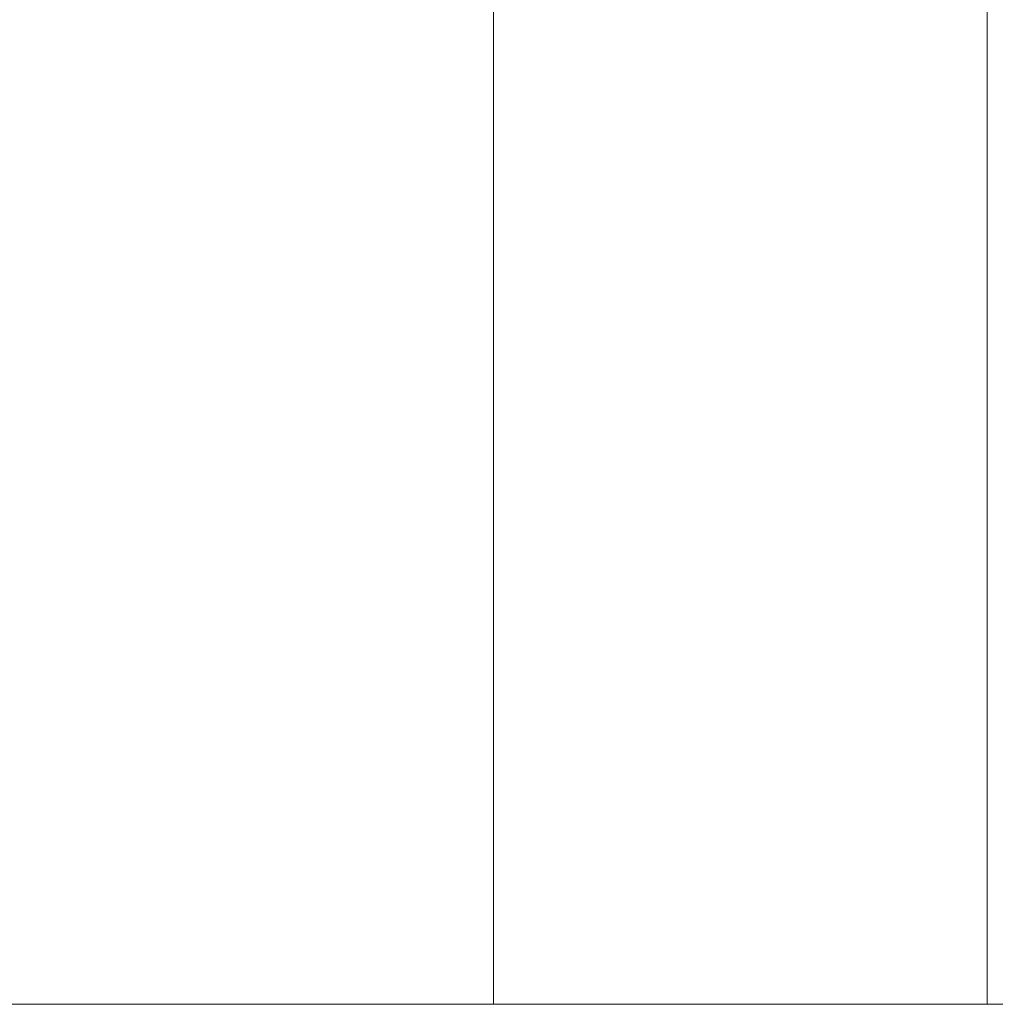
# Model space of a CAD drawing. Header units: millimetres. Extents: x -261 to 187, y -214 to 106.
# Tile 1027 of 1056: x -187.005 to -186.451, y 2.102 to 2.661. Entities that reach past the tile are written whole.
import ezdxf

# ---------------------------------------------------------------- set-up
doc = ezdxf.new("R2010")
doc.units = ezdxf.units.MM
doc.header["$LTSCALE"] = 0.005
doc.header["$MEASUREMENT"] = 0
doc.layers.add('IFC-Escada-Contorno', color=9, linetype='Continuous', lineweight=5)
doc.layers.add('IFC-Parede padrão-Contorno', color=9, linetype='Continuous', lineweight=5)

msp = doc.modelspace()

# ---------------------------------------------------------------- linework, layer by layer
at = {"layer": 'IFC-Escada-Contorno', "lineweight": 5}
for p, q in [((-186.73623, 2.10188), (-186.73623, 3.7539)), ((-186.45569, 2.10188), (-186.45569, 3.7539)), ((-186.73623, 2.10188), (-186.45569, 2.10188))]:
    msp.add_line(p, q, dxfattribs=at)
at = {"layer": 'IFC-Parede padrão-Contorno', "lineweight": 5}
for p, q in [((-187.29554, 2.10188), (-186.53478, 2.10188)), ((-186.53478, 2.10188), (-185.33344, 2.10188))]:
    msp.add_line(p, q, dxfattribs=at)

doc.saveas('drawing.dxf')
